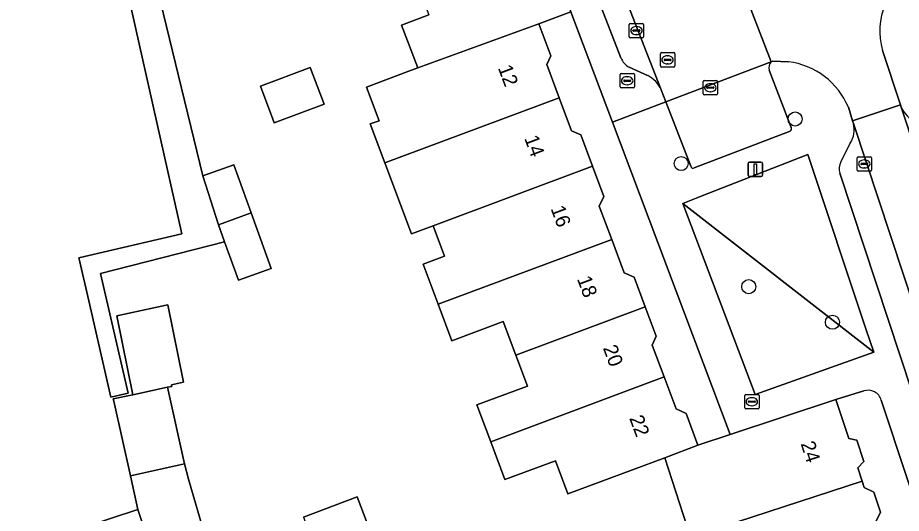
# Model space of a CAD drawing. Extents: x 159371 to 159986, y 382987 to 383597.
# Drawn here: x 159487.5 to 159549, y 383388.8 to 383423.3 of the extents above; entities that cross this region are included whole.
import ezdxf

# ---------------------------------------------------------------- set-up
doc = ezdxf.new("R2010")
doc.units = 0
for name, color, linetype in [('IMGEO_Boom', 7, 'Continuous'), ('IMGEO_Erf', 7, 'Continuous'), ('IMGEO_Groenvoorziening', 7, 'Continuous'), ('IMGEO_Kolk', 7, 'Continuous'), ('IMGEO_Lichtmast', 7, 'Continuous'), ('IMGEO_Pand', 7, 'Continuous'), ('IMGEO_Pand_nummerreeks', 7, 'Continuous'), ('IMGEO_Parkeervlak_open', 7, 'Continuous'), ('IMGEO_Rijbaan_lokaal_open', 7, 'Continuous'), ('IMGEO_Rioolput', 7, 'Continuous'), ('IMGEO_Voetpad_open', 7, 'Continuous')]:
    doc.layers.add(name, color=color, linetype=linetype)

msp = doc.modelspace()

# ---------------------------------------------------------------- linework, layer by layer
at = {"layer": 'IMGEO_Boom'}
for centre in [(159541.596, 383416.261), (159533.674, 383413.167), (159538.372, 383404.605), (159544.19, 383402.131)]:
    msp.add_circle(centre, 0.489, dxfattribs=at)
at = {"layer": 'IMGEO_Erf'}
for points in [[(159494.922, 383434.901), (159500.432, 383412.312), (159502.57, 383413.082), (159503.775, 383409.738), (159505.166, 383405.878), (159502.894, 383405.059), (159501.931, 383407.733), (159493.317, 383405.521), (159495.235, 383397.201), (159494.033, 383396.924), (159492.49, 383403.616), (159491.841, 383406.434), (159491.798, 383406.62), (159498.973, 383408.274), (159493.74, 383431.529)], [(159532.546, 383392.713), (159525.793, 383390.202), (159524.931, 383392.504), (159521.422, 383391.19), (159520.436, 383393.821), (159519.478, 383396.38), (159522.986, 383397.693), (159522.181, 383399.842), (159521.305, 383402.182), (159517.737, 383400.846), (159516.789, 383403.379), (159515.741, 383406.178), (159517.22, 383406.732), (159516.428, 383408.846), (159514.92, 383408.282), (159513.074, 383413.212), (159512.062, 383415.917), (159512.67, 383416.145), (159511.81, 383418.484), (159514.674, 383419.556), (159515.358, 383419.812), (159514.243, 383422.792), (159516.131, 383423.499)], [(159546.364, 383397.355), (159544.426, 383396.752), (159545.33, 383394.042), (159545.879, 383393.93), (159546.369, 383392.461), (159545.96, 383392), (159546.266, 383391.082), (159546.408, 383390.655), (159547.08, 383390.32), (159547.543, 383388.931), (159547.181, 383388.207)], [(159560.347, 383358.252), (159547.589, 383396.721)], [(159534.333, 383387.188), (159532.546, 383392.713)], [(159507.428, 383388.581), (159511.144, 383389.991), (159512.973, 383385.173)]]:
    msp.add_lwpolyline(points, dxfattribs=at)
for points in [[(159528.9, 383416.051), (159526.015, 383423.724), (159523.776, 383422.886), (159524.614, 383420.649), (159524.339, 383420.044), (159525.201, 383417.742), (159526.062, 383415.441), (159526.695, 383415.153), (159527.505, 383412.989), (159528.295, 383410.88), (159527.985, 383410.2), (159528.851, 383407.888), (159529.717, 383405.575), (159530.396, 383405.266), (159531.165, 383403.213), (159531.934, 383401.158), (159531.654, 383400.544), (159532.485, 383398.326), (159533.317, 383396.103), (159534.02, 383395.783), (159534.841, 383393.589), (159537.071, 383394.325)], [(159505.388, 383415.996), (159505.295, 383416.245), (159504.431, 383418.55), (159507.889, 383419.847), (159508.846, 383417.293)], [(159503.997, 383385.665), (159501.363, 383384.814), (159498.56, 383383.909), (159497.854, 383386.092), (159496.985, 383385.809), (159487.833, 383382.811), (159486.753, 383386.109), (159495.905, 383389.107), (159495.383, 383391.463), (159494.236, 383396.641), (159494.2, 383396.803), (159495.557, 383397.094), (159494.45, 383402.57), (159497.88, 383403.329), (159497.98, 383403.351), (159499.07, 383397.96), (159498.253, 383397.78), (159498.276, 383397.676), (159497.973, 383397.611), (159499.154, 383392.278), (159499.421, 383391.228), (159500.647, 383387.001), (159503.272, 383387.91)]]:
    msp.add_lwpolyline(points, close=True, dxfattribs=at)
msp.add_arc((159546.67, 383396.446), 0.959, 16.63877, 108.63349, dxfattribs=at)
at = {"layer": 'IMGEO_Groenvoorziening'}
for points in [[(159542.49, 383413.794), (159535.063, 383410.892), (159533.802, 383410.399), (159547.06, 383400.041), (159546.52, 383401.667)], [(159533.802, 383410.399), (159538.819, 383397.106), (159547.06, 383400.041)]]:
    msp.add_lwpolyline(points, close=True, dxfattribs=at)
at = {"layer": 'IMGEO_Kolk'}
for p, q in [((159530.065, 383421.982), (159530.065, 383422.834)), ((159530.14, 383422.908), (159530.992, 383422.908)), ((159531.066, 383422.834), (159531.066, 383421.982)), ((159530.324, 383422.402), (159530.324, 383422.414)), ((159530.762, 383422.365), (159530.364, 383422.365)), ((159530.367, 383422.451), (159530.765, 383422.451)), ((159530.576, 383422.128), (159530.551, 383422.128)), ((159530.553, 383422.688), (159530.578, 383422.688)), ((159530.808, 383422.414), (159530.808, 383422.402)), ((159530.992, 383421.908), (159530.14, 383421.908)), ((159535.205, 383418.012), (159535.205, 383418.864)), ((159535.28, 383418.938), (159536.132, 383418.938)), ((159535.464, 383418.432), (159535.464, 383418.444)), ((159535.507, 383418.481), (159535.905, 383418.481)), ((159535.693, 383418.718), (159535.718, 383418.718)), ((159535.948, 383418.444), (159535.948, 383418.432)), ((159536.206, 383418.864), (159536.206, 383418.012)), ((159536.132, 383417.938), (159535.28, 383417.938)), ((159535.902, 383418.395), (159535.504, 383418.395)), ((159535.716, 383418.158), (159535.691, 383418.158)), ((159545.905, 383412.714), (159545.905, 383413.566)), ((159545.98, 383413.64), (159546.832, 383413.64)), ((159546.906, 383413.566), (159546.906, 383412.714)), ((159546.164, 383413.134), (159546.164, 383413.146)), ((159546.602, 383413.097), (159546.204, 383413.097)), ((159546.207, 383413.183), (159546.605, 383413.183)), ((159546.393, 383413.42), (159546.418, 383413.42)), ((159546.648, 383413.146), (159546.648, 383413.134)), ((159546.832, 383412.64), (159545.98, 383412.64)), ((159546.416, 383412.86), (159546.391, 383412.86))]:
    msp.add_line(p, q, dxfattribs=at)
for points in [[(159530.065, 383421.982), (159530.065, 383422.834)], [(159530.14, 383422.908), (159530.992, 383422.908)], [(159531.066, 383422.834), (159531.066, 383421.982)], [(159530.992, 383421.908), (159530.14, 383421.908)], [(159535.205, 383418.012), (159535.205, 383418.864)], [(159535.28, 383418.938), (159536.132, 383418.938)], [(159536.206, 383418.864), (159536.206, 383418.012)], [(159536.132, 383417.938), (159535.28, 383417.938)], [(159545.905, 383412.714), (159545.905, 383413.566)], [(159545.98, 383413.64), (159546.832, 383413.64)], [(159546.906, 383413.566), (159546.906, 383412.714)], [(159546.832, 383412.64), (159545.98, 383412.64)]]:
    msp.add_lwpolyline(points, dxfattribs=at)
for centre, radius, start, end in [((159530.142, 383422.832), 0.0765, 91.55205, 178.44795), ((159530.142, 383422.832), 0.0765, 91.55205, 178.44795), ((159530.99, 383422.832), 0.0765, 1.55205, 88.44795), ((159530.99, 383422.832), 0.0765, 1.55205, 88.44795), ((159530.364, 383422.411), 0.0403, 85.87752, 175.75265), ((159530.361, 383422.401), 0.0366, 178.93798, 274.71019), ((159530.765, 383422.408), 0.043, 264.86636, 352.45326), ((159530.769, 383422.413), 0.0386, 1.73085, 96.63898), ((159530.142, 383421.984), 0.0765, 181.55205, 268.44795), ((159530.142, 383421.984), 0.0765, 181.55205, 268.44795), ((159530.99, 383421.984), 0.0765, 271.55205, 358.44795), ((159530.99, 383421.984), 0.0765, 271.55205, 358.44795), ((159535.282, 383418.862), 0.0765, 91.55205, 178.44795), ((159535.282, 383418.862), 0.0765, 91.55205, 178.44795), ((159535.504, 383418.441), 0.0403, 85.87752, 175.75265), ((159535.501, 383418.431), 0.0366, 178.93798, 274.71019), ((159535.905, 383418.438), 0.043, 264.86636, 352.45326), ((159535.909, 383418.443), 0.0386, 1.73085, 96.63898), ((159536.13, 383418.862), 0.0765, 1.55205, 88.44795), ((159536.13, 383418.862), 0.0765, 1.55205, 88.44795), ((159535.282, 383418.014), 0.0765, 181.55205, 268.44795), ((159535.282, 383418.014), 0.0765, 181.55205, 268.44795), ((159536.13, 383418.014), 0.0765, 271.55205, 358.44795), ((159536.13, 383418.014), 0.0765, 271.55205, 358.44795), ((159545.982, 383413.564), 0.0765, 91.55205, 178.44795), ((159545.982, 383413.564), 0.0765, 91.55205, 178.44795), ((159546.83, 383413.564), 0.0765, 1.55205, 88.44795), ((159546.83, 383413.564), 0.0765, 1.55205, 88.44795), ((159546.204, 383413.143), 0.0403, 85.87752, 175.75265), ((159546.201, 383413.133), 0.0366, 178.93798, 274.71019), ((159546.605, 383413.14), 0.043, 264.86636, 352.45326), ((159546.609, 383413.145), 0.0386, 1.73085, 96.63898), ((159545.982, 383412.716), 0.0765, 181.55205, 268.44795), ((159545.982, 383412.716), 0.0765, 181.55205, 268.44795), ((159546.83, 383412.716), 0.0765, 271.55205, 358.44795), ((159546.83, 383412.716), 0.0765, 271.55205, 358.44795)]:
    msp.add_arc(centre, radius, start, end, dxfattribs=at)
for centre, major_axis, ratio, start_param, end_param in [((159530.552, 383422.408), (-0.387, 0.002), 0.722429, 4.712389, 7.853982), ((159530.577, 383422.408), (-0.39, 0.002), 0.717154, 1.570796, 4.712389), ((159535.692, 383418.438), (-0.387, 0.002), 0.722429, 4.712389, 7.853982), ((159535.717, 383418.438), (-0.39, 0.002), 0.717154, 1.570796, 4.712389), ((159546.392, 383413.14), (-0.387, 0.002), 0.722429, 4.712389, 7.853982), ((159546.417, 383413.14), (-0.39, 0.002), 0.717154, 1.570796, 4.712389)]:
    msp.add_ellipse(centre, major_axis=major_axis, ratio=ratio, start_param=start_param, end_param=end_param, dxfattribs=at)
at = {"layer": 'IMGEO_Lichtmast'}
for p, q in [((159538.334, 383412.367), (159538.334, 383413.167)), ((159538.334, 383413.167), (159538.334, 383412.367)), ((159538.434, 383413.267), (159539.224, 383413.267)), ((159539.224, 383413.267), (159538.434, 383413.267)), ((159539.324, 383413.167), (159539.324, 383412.367)), ((159539.324, 383412.367), (159539.324, 383413.167)), ((159539.224, 383412.267), (159538.434, 383412.267)), ((159538.434, 383412.267), (159539.224, 383412.267))]:
    msp.add_line(p, q, dxfattribs=at)
msp.add_lwpolyline([(159538.754, 383413.142), (159538.904, 383413.142), (159538.904, 383412.392), (159538.754, 383412.392), (159538.754, 383413.142)], dxfattribs=at)
for centre, start, end in [((159538.434, 383413.167), 90, 180), ((159538.434, 383413.167), 90, 180), ((159539.224, 383413.167), 0, 90), ((159539.224, 383413.167), 360, 90), ((159538.434, 383412.367), 180, 270), ((159538.434, 383412.367), 180, 270), ((159539.224, 383412.367), 270, 0), ((159539.224, 383412.367), 270, 0)]:
    msp.add_arc(centre, 0.1, start, end, dxfattribs=at)
at = {"layer": 'IMGEO_Pand'}
for points in [[(159523.946, 383429.25), (159515.205, 383425.973), (159516.131, 383423.499), (159514.243, 383422.792), (159515.358, 383419.812), (159523.776, 383422.886), (159526.015, 383423.724)], [(159513.074, 383413.212), (159525.201, 383417.742), (159524.339, 383420.044), (159524.614, 383420.649), (159523.776, 383422.886), (159515.358, 383419.812), (159514.674, 383419.556), (159511.81, 383418.484), (159512.67, 383416.145), (159512.062, 383415.917)], [(159505.295, 383416.245), (159505.388, 383415.996), (159508.846, 383417.293), (159507.889, 383419.847), (159504.431, 383418.55)], [(159513.074, 383413.212), (159514.92, 383408.282), (159516.428, 383408.846), (159527.505, 383412.989), (159526.695, 383415.153), (159526.062, 383415.441), (159525.201, 383417.742)], [(159500.432, 383412.312), (159501.513, 383408.893), (159503.775, 383409.738), (159502.57, 383413.082)], [(159528.851, 383407.888), (159527.985, 383410.2), (159528.295, 383410.88), (159527.505, 383412.989), (159516.428, 383408.846), (159517.22, 383406.732), (159515.741, 383406.178), (159516.789, 383403.379)], [(159503.775, 383409.738), (159501.513, 383408.893), (159501.931, 383407.733), (159502.894, 383405.059), (159505.166, 383405.878)], [(159528.851, 383407.888), (159516.789, 383403.379), (159517.737, 383400.846), (159521.305, 383402.182), (159522.181, 383399.842), (159531.165, 383403.213), (159530.396, 383405.266), (159529.717, 383405.575)], [(159495.557, 383397.094), (159497.973, 383397.611), (159498.276, 383397.676), (159498.253, 383397.78), (159499.07, 383397.96), (159497.98, 383403.351), (159497.88, 383403.329), (159494.45, 383402.57)], [(159532.485, 383398.326), (159531.654, 383400.544), (159531.934, 383401.158), (159531.165, 383403.213), (159522.181, 383399.842), (159522.986, 383397.693), (159519.478, 383396.38), (159520.436, 383393.821)], [(159532.546, 383392.713), (159534.841, 383393.589), (159534.02, 383395.783), (159533.317, 383396.103), (159532.485, 383398.326), (159520.436, 383393.821), (159521.422, 383391.19), (159524.931, 383392.504), (159525.793, 383390.202)], [(159497.973, 383397.611), (159495.557, 383397.094), (159494.2, 383396.803), (159494.236, 383396.641), (159495.383, 383391.463), (159499.154, 383392.278)], [(159532.546, 383392.713), (159534.333, 383387.188), (159546.266, 383391.082), (159545.96, 383392), (159546.369, 383392.461), (159545.879, 383393.93), (159545.33, 383394.042), (159544.426, 383396.752), (159537.071, 383394.325), (159534.841, 383393.589)], [(159499.154, 383392.278), (159495.383, 383391.463), (159495.905, 383389.107), (159496.985, 383385.809), (159497.854, 383386.092), (159500.647, 383387.001), (159499.421, 383391.228)], [(159539.829, 383382.912), (159548.051, 383385.596), (159547.181, 383388.207), (159547.543, 383388.931), (159547.08, 383390.32), (159546.408, 383390.655), (159546.266, 383391.082), (159534.333, 383387.188), (159535.143, 383384.682), (159533.727, 383384.21), (159534.645, 383381.383), (159536.083, 383381.863), (159539.769, 383383.092)], [(159507.428, 383388.581), (159509.265, 383383.765), (159512.973, 383385.173), (159511.144, 383389.991)], [(159487.833, 383382.811), (159496.985, 383385.809), (159495.905, 383389.107), (159486.753, 383386.109)]]:
    msp.add_lwpolyline(points, close=True, dxfattribs=at)
at = {"layer": 'IMGEO_Parkeervlak_open'}
for points in [[(159532.286, 383418.286), (159522.834, 383442.514), (159518.267, 383453.359), (159517.828, 383454.245)], [(159517.271, 383451.128), (159521.357, 383441.485), (159529.485, 383420.516)], [(159530.071, 383419.858), (159531.346, 383419.29)], [(159539.935, 383420.241), (159532.614, 383417.448), (159534.339, 383412.974)], [(159541.324, 383415.673), (159539.801, 383419.658)], [(159548.98, 383417.076), (159565.882, 383365.966), (159567.018, 383362.457), (159577.211, 383331.524), (159578.358, 383328.035), (159589.681, 383293.637)], [(159534.582, 383412.871), (159541.242, 383415.422)], [(159552.578, 383394.969), (159545.658, 383415.951)], [(159545.433, 383414.574), (159544.775, 383413.275)], [(159544.704, 383412.493), (159549.729, 383397.276)]]:
    msp.add_lwpolyline(points, dxfattribs=at)
for centre, radius, start, end in [((159530.67, 383420.982), 1.273, 201.44501, 241.93008), ((159540.359, 383419.837), 0.586, 136.35356, 197.75771), ((159530.442, 383417.502), 2.004, 23.04337, 63.18543), ((159551.006, 383418.034), 2.241, 205.31519, 241.54451), ((159541.179, 383415.581), 0.171, 291.50009, 32.31618), ((159543.865, 383415.537), 1.84, 328.44321, 12.9967), ((159534.493, 383412.998), 0.155, 188.949, 305.1099), ((159545.674, 383412.799), 1.017, 152.11101, 197.51334)]:
    msp.add_arc(centre, radius, start, end, dxfattribs=at)
at = {"layer": 'IMGEO_Rijbaan_lokaal_open'}
for points in [[(159516.957, 383463.53), (159513.931, 383468.315), (159512.306, 383470.663), (159507.184, 383477.923), (159504.352, 383475.93), (159507.358, 383471.672), (159510.201, 383467.59), (159512.865, 383463.523), (159515.11, 383459.706), (159516.451, 383457.066), (159517.828, 383454.245), (159518.267, 383453.359), (159522.834, 383442.514), (159532.286, 383418.286), (159532.614, 383417.448), (159539.935, 383420.241), (159537.852, 383425.657)], [(159550.034, 383426.54), (159551.288, 383427.014), (159549.947, 383430.275), (159537.852, 383425.657), (159539.935, 383420.241), (159540.053, 383420.286), (159541.128, 383420.238)], [(159545.3, 383417.078), (159545.597, 383416.142), (159548.923, 383417.254), (159547.68, 383421.036)]]:
    msp.add_lwpolyline(points, dxfattribs=at)
msp.add_lwpolyline([(159562.523, 383364.834), (159565.882, 383365.966), (159548.98, 383417.076), (159548.923, 383417.254), (159545.597, 383416.142), (159545.658, 383415.951), (159552.578, 383394.969), (159557.743, 383379.38)], close=True, dxfattribs=at)
for centre, radius, start, end in [((159552.113, 383422.395), 4.637, 116.6432, 197.04508), ((159540.517, 383415.098), 5.176, 22.49209, 83.22511)]:
    msp.add_arc(centre, radius, start, end, dxfattribs=at)
at = {"layer": 'IMGEO_Rioolput'}
for p, q in [((159532.302, 383420.874), (159533.154, 383420.874)), ((159532.227, 383419.948), (159532.227, 383420.8)), ((159532.486, 383420.368), (159532.486, 383420.38)), ((159532.924, 383420.331), (159532.526, 383420.331)), ((159532.529, 383420.417), (159532.927, 383420.417)), ((159532.715, 383420.654), (159532.74, 383420.654)), ((159532.97, 383420.38), (159532.97, 383420.368)), ((159533.228, 383420.8), (159533.228, 383419.948)), ((159533.154, 383419.874), (159532.302, 383419.874)), ((159532.738, 383420.094), (159532.713, 383420.094)), ((159529.425, 383418.495), (159529.425, 383419.347)), ((159529.5, 383419.421), (159530.352, 383419.421)), ((159529.913, 383419.201), (159529.938, 383419.201)), ((159530.426, 383419.347), (159530.426, 383418.495)), ((159530.352, 383418.421), (159529.5, 383418.421)), ((159529.684, 383418.915), (159529.684, 383418.927)), ((159530.122, 383418.878), (159529.724, 383418.878)), ((159529.727, 383418.964), (159530.125, 383418.964)), ((159529.936, 383418.641), (159529.911, 383418.641)), ((159530.168, 383418.927), (159530.168, 383418.915)), ((159538.091, 383396.183), (159538.091, 383397.035)), ((159538.166, 383397.109), (159539.018, 383397.109)), ((159539.092, 383397.035), (159539.092, 383396.183)), ((159538.35, 383396.603), (159538.35, 383396.615)), ((159538.788, 383396.566), (159538.39, 383396.566)), ((159538.393, 383396.652), (159538.791, 383396.652)), ((159538.602, 383396.329), (159538.577, 383396.329)), ((159538.579, 383396.889), (159538.604, 383396.889)), ((159538.834, 383396.615), (159538.834, 383396.603)), ((159539.018, 383396.109), (159538.166, 383396.109))]:
    msp.add_line(p, q, dxfattribs=at)
for points in [[(159532.302, 383420.874), (159533.154, 383420.874)], [(159532.227, 383419.948), (159532.227, 383420.8)], [(159533.228, 383420.8), (159533.228, 383419.948)], [(159533.154, 383419.874), (159532.302, 383419.874)], [(159529.425, 383418.495), (159529.425, 383419.347)], [(159529.5, 383419.421), (159530.352, 383419.421)], [(159530.426, 383419.347), (159530.426, 383418.495)], [(159530.352, 383418.421), (159529.5, 383418.421)], [(159538.091, 383396.183), (159538.091, 383397.035)], [(159538.166, 383397.109), (159539.018, 383397.109)], [(159539.092, 383397.035), (159539.092, 383396.183)], [(159539.018, 383396.109), (159538.166, 383396.109)]]:
    msp.add_lwpolyline(points, dxfattribs=at)
for centre, radius, start, end in [((159532.304, 383420.798), 0.0765, 91.55205, 178.44795), ((159532.304, 383420.798), 0.0765, 91.55205, 178.44795), ((159533.152, 383420.798), 0.0765, 1.55205, 88.44795), ((159533.152, 383420.798), 0.0765, 1.55205, 88.44795), ((159532.526, 383420.377), 0.0403, 85.87752, 175.75265), ((159532.523, 383420.367), 0.0366, 178.93798, 274.71019), ((159532.927, 383420.374), 0.043, 264.86636, 352.45326), ((159532.931, 383420.379), 0.0386, 1.73085, 96.63898), ((159532.304, 383419.95), 0.0765, 181.55205, 268.44795), ((159532.304, 383419.95), 0.0765, 181.55205, 268.44795), ((159533.152, 383419.95), 0.0765, 271.55205, 358.44795), ((159533.152, 383419.95), 0.0765, 271.55205, 358.44795), ((159529.502, 383419.345), 0.0765, 91.55205, 178.44795), ((159529.502, 383419.345), 0.0765, 91.55205, 178.44795), ((159530.35, 383419.345), 0.0765, 1.55205, 88.44795), ((159530.35, 383419.345), 0.0765, 1.55205, 88.44795), ((159529.502, 383418.497), 0.0765, 181.55205, 268.44795), ((159529.502, 383418.497), 0.0765, 181.55205, 268.44795), ((159529.724, 383418.924), 0.0403, 85.87752, 175.75265), ((159529.721, 383418.914), 0.0366, 178.93798, 274.71019), ((159530.125, 383418.921), 0.043, 264.86636, 352.45326), ((159530.129, 383418.926), 0.0386, 1.73085, 96.63898), ((159530.35, 383418.497), 0.0765, 271.55205, 358.44795), ((159530.35, 383418.497), 0.0765, 271.55205, 358.44795), ((159538.168, 383397.033), 0.0765, 91.55205, 178.44795), ((159538.168, 383397.033), 0.0765, 91.55205, 178.44795), ((159539.016, 383397.033), 0.0765, 1.55205, 88.44795), ((159539.016, 383397.033), 0.0765, 1.55205, 88.44795), ((159538.39, 383396.612), 0.0403, 85.87752, 175.75265), ((159538.387, 383396.602), 0.0366, 178.93798, 274.71019), ((159538.791, 383396.609), 0.043, 264.86636, 352.45326), ((159538.795, 383396.614), 0.0386, 1.73085, 96.63898), ((159538.168, 383396.185), 0.0765, 181.55205, 268.44795), ((159538.168, 383396.185), 0.0765, 181.55205, 268.44795), ((159539.016, 383396.185), 0.0765, 271.55205, 358.44795), ((159539.016, 383396.185), 0.0765, 271.55205, 358.44795)]:
    msp.add_arc(centre, radius, start, end, dxfattribs=at)
for centre, major_axis, ratio, start_param, end_param in [((159532.714, 383420.374), (-0.387, 0.002), 0.722429, 4.712389, 7.853982), ((159532.739, 383420.374), (-0.39, 0.002), 0.717154, 1.570796, 4.712389), ((159529.912, 383418.921), (-0.387, 0.002), 0.722429, 4.712389, 7.853982), ((159529.937, 383418.921), (-0.39, 0.002), 0.717154, 1.570796, 4.712389), ((159538.578, 383396.609), (-0.387, 0.002), 0.722429, 4.712389, 7.853982), ((159538.603, 383396.609), (-0.39, 0.002), 0.717154, 1.570796, 4.712389)]:
    msp.add_ellipse(centre, major_axis=major_axis, ratio=ratio, start_param=start_param, end_param=end_param, dxfattribs=at)
at = {"layer": 'IMGEO_Voetpad_open'}
for points in [[(159511.597, 383458.277), (159514.663, 383452.079), (159515.325, 383450.76), (159517.64, 383445.309), (159519.89, 383440.01), (159520.124, 383439.458), (159521.93, 383434.635), (159523.946, 383429.25), (159526.015, 383423.724), (159528.9, 383416.051), (159532.614, 383417.448), (159532.286, 383418.286)], [(159529.485, 383420.516), (159521.357, 383441.485), (159517.271, 383451.128)], [(159493.74, 383431.529), (159498.973, 383408.274), (159491.798, 383406.62), (159491.841, 383406.434), (159492.49, 383403.616), (159494.033, 383396.924), (159495.235, 383397.201), (159493.317, 383405.521), (159501.931, 383407.733), (159501.513, 383408.893), (159500.432, 383412.312), (159494.922, 383434.901)], [(159547.68, 383421.036), (159548.923, 383417.254), (159548.98, 383417.076)], [(159541.128, 383420.238), (159540.053, 383420.286), (159539.935, 383420.241)], [(159531.346, 383419.29), (159530.071, 383419.858)], [(159539.801, 383419.658), (159541.324, 383415.673)], [(159534.339, 383412.974), (159532.614, 383417.448), (159528.9, 383416.051), (159537.071, 383394.325), (159544.426, 383396.752), (159546.364, 383397.355)], [(159545.658, 383415.951), (159545.597, 383416.142), (159545.3, 383417.078)], [(159541.242, 383415.422), (159534.582, 383412.871)], [(159544.775, 383413.275), (159545.433, 383414.574)], [(159577.282, 383313.777), (159570.55, 383334.129), (159570.417, 383334.085), (159568.338, 383340.333), (159568.485, 383340.382), (159565.07, 383350.744), (159563.913, 383350.383), (159562.633, 383354.372), (159563.782, 383354.738), (159562.236, 383359.39), (159562.079, 383359.344), (159560.01, 383365.606), (159560.148, 383365.681), (159556.886, 383375.638), (159556.753, 383375.594), (159554.674, 383381.807), (159554.805, 383381.855), (159551.719, 383391.29), (159551.559, 383391.28), (159549.581, 383397.227), (159549.729, 383397.276), (159544.704, 383412.493)], [(159547.589, 383396.721), (159560.347, 383358.252), (159569.798, 383329.624), (159570.274, 383328.182), (159576.204, 383310.11), (159575.265, 383309.805), (159575.958, 383307.741), (159577.82, 383302.082), (159577.937, 383301.725), (159580.597, 383301.394), (159578.087, 383309.067), (159579.223, 383309.377)]]:
    msp.add_lwpolyline(points, dxfattribs=at)
msp.add_lwpolyline([(159542.49, 383413.794), (159546.52, 383401.667), (159547.06, 383400.041), (159538.819, 383397.106), (159533.802, 383410.399), (159535.063, 383410.892)], close=True, dxfattribs=at)
for centre, radius, start, end in [((159552.113, 383422.395), 4.637, 116.6432, 197.04508), ((159530.67, 383420.982), 1.273, 201.44501, 241.93008), ((159540.359, 383419.837), 0.586, 136.35356, 197.75771), ((159540.517, 383415.098), 5.176, 22.49209, 83.22511), ((159530.442, 383417.502), 2.004, 23.04337, 63.18543), ((159551.006, 383418.034), 2.241, 205.31519, 241.54451), ((159541.179, 383415.581), 0.171, 291.50009, 32.31618), ((159543.865, 383415.537), 1.84, 328.44321, 12.9967), ((159534.493, 383412.998), 0.155, 188.949, 305.1099), ((159545.674, 383412.799), 1.017, 152.11101, 197.51334), ((159546.67, 383396.446), 0.959, 16.63877, 108.63349)]:
    msp.add_arc(centre, radius, start, end, dxfattribs=at)

# ---------------------------------------------------------------- texts
at = {"layer": 'IMGEO_Pand_nummerreeks'}
for s, rotation, p in [('12', 290.54999, (159520.923, 383419.817)), ('14', 290.54999, (159522.756, 383414.926)), ('16', 290.54999, (159524.588, 383410.038)), ('18', 290.54999, (159526.422, 383405.147)), ('20', 290.54999, (159528.222, 383400.344)), ('22', 290.54999, (159530.053, 383395.463)), ('24', 287.97691, (159541.97, 383393.691))]:
    msp.add_text(s, height=1, rotation=rotation, dxfattribs=at).set_placement(p)

doc.saveas('drawing.dxf')
